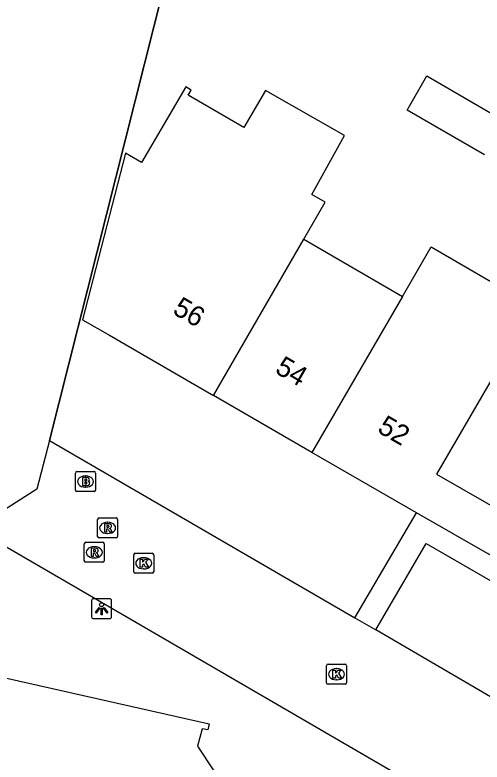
# Model space of a CAD drawing. Extents: x 160026 to 161302, y 384757 to 385701.
# Drawn here: x 160259.48 to 160282.86, y 385003.14 to 385040.58 of the extents above; entities that cross this region are included whole.
import ezdxf

# ---------------------------------------------------------------- set-up
doc = ezdxf.new("R2010")
doc.units = 0
for name, color, linetype in [('IMGEO_Brandkraan', 7, 'Continuous'), ('IMGEO_Grasland_overig', 7, 'Continuous'), ('IMGEO_Hek', 7, 'Continuous'), ('IMGEO_Kolk', 7, 'Continuous'), ('IMGEO_Lichtpunt', 7, 'Continuous'), ('IMGEO_Pand', 7, 'Continuous'), ('IMGEO_Pand_nummerreeks', 7, 'Continuous'), ('IMGEO_Rijbaan_lokaal_open', 7, 'Continuous'), ('IMGEO_Rioolput', 7, 'Continuous'), ('IMGEO_Voetpad_open', 7, 'Continuous')]:
    doc.layers.add(name, color=color, linetype=linetype)

msp = doc.modelspace()

# ---------------------------------------------------------------- linework, layer by layer
at = {"layer": 'IMGEO_Brandkraan'}
for p, q in [((160262.585, 385017.7), (160263.437, 385017.7)), ((160262.51, 385016.774), (160262.51, 385017.626)), ((160262.998, 385017.48), (160263.023, 385017.48)), ((160263.511, 385017.626), (160263.511, 385016.774)), ((160263.021, 385016.92), (160262.996, 385016.92)), ((160263.437, 385016.7), (160262.585, 385016.7))]:
    msp.add_line(p, q, dxfattribs=at)
for points in [[(160262.585, 385017.7), (160263.437, 385017.7)], [(160262.51, 385016.774), (160262.51, 385017.626)], [(160262.858, 385017.4), (160262.858, 385017), (160263.071, 385017)], [(160263.089, 385017.4), (160262.858, 385017.4)], [(160263.037, 385017.319), (160262.983, 385017.319), (160262.983, 385017.243)], [(160263.511, 385017.626), (160263.511, 385016.774)], [(160262.983, 385017.243), (160263.036, 385017.243)], [(160263.045, 385017.167), (160262.983, 385017.167), (160262.983, 385017.086)], [(160262.983, 385017.086), (160263.045, 385017.086)], [(160263.437, 385016.7), (160262.585, 385016.7)]]:
    msp.add_lwpolyline(points, dxfattribs=at)
for centre, radius, start, end in [((160262.587, 385017.624), 0.0765, 91.552, 178.448), ((160262.587, 385017.624), 0.0765, 91.552, 178.448), ((160263.435, 385017.624), 0.0765, 1.552, 88.448), ((160263.435, 385017.624), 0.0765, 1.552, 88.448), ((160263.038, 385017.281), 0.0379, 267.8285, 90.9355), ((160263.093, 385017.255), 0.145, 59.4692, 91.5367), ((160263.118, 385017.302), 0.0922, 285.5137, 58.1501), ((160263.046, 385017.126), 0.0404, 269.8759, 90.5077), ((160263.077, 385017.251), 0.251, 268.6676, 293.5347), ((160263.123, 385017.11), 0.105, 301.3115, 78.989), ((160262.587, 385016.776), 0.0765, 181.552, 268.448), ((160262.587, 385016.776), 0.0765, 181.552, 268.448), ((160263.435, 385016.776), 0.0765, 271.552, 358.448), ((160263.435, 385016.776), 0.0765, 271.552, 358.448)]:
    msp.add_arc(centre, radius, start, end, dxfattribs=at)
for centre, major_axis, ratio, start_param, end_param in [((160262.997, 385017.2), (-0.387, 0.002), 0.722429, 4.712389, 7.853982), ((160263.022, 385017.2), (-0.39, 0.002), 0.717154, 1.570796, 4.712389)]:
    msp.add_ellipse(centre, major_axis=major_axis, ratio=ratio, start_param=start_param, end_param=end_param, dxfattribs=at)
at = {"layer": 'IMGEO_Grasland_overig'}
msp.add_lwpolyline([(160293.095, 385145.525), (160266.916, 385041.926), (160261.202, 385019.264)], dxfattribs=at)
at = {"layer": 'IMGEO_Hek'}
msp.add_lwpolyline([(160261.202, 385019.264), (160266.916, 385041.926)], dxfattribs=at)
at = {"layer": 'IMGEO_Kolk'}
for p, q in [((160265.498, 385013.604), (160266.35, 385013.604)), ((160265.423, 385012.678), (160265.423, 385013.53)), ((160265.911, 385013.384), (160265.936, 385013.384)), ((160266.424, 385013.53), (160266.424, 385012.678)), ((160265.934, 385012.824), (160265.909, 385012.824)), ((160266.35, 385012.604), (160265.498, 385012.604)), ((160275.075, 385007.12), (160275.075, 385007.972)), ((160275.15, 385008.046), (160276.002, 385008.046)), ((160276.076, 385007.972), (160276.076, 385007.12)), ((160275.563, 385007.826), (160275.588, 385007.826)), ((160275.586, 385007.266), (160275.561, 385007.266)), ((160276.002, 385007.046), (160275.15, 385007.046))]:
    msp.add_line(p, q, dxfattribs=at)
for points in [[(160265.498, 385013.604), (160266.35, 385013.604)], [(160265.423, 385012.678), (160265.423, 385013.53)], [(160265.744, 385013.304), (160265.867, 385013.304), (160265.867, 385013.153), (160265.997, 385013.304), (160266.161, 385013.304), (160266.015, 385013.153), (160266.168, 385012.904), (160266.016, 385012.904), (160265.931, 385013.068), (160265.867, 385013.001), (160265.867, 385012.904), (160265.744, 385012.904), (160265.744, 385013.304)], [(160266.424, 385013.53), (160266.424, 385012.678)], [(160266.35, 385012.604), (160265.498, 385012.604)], [(160275.075, 385007.12), (160275.075, 385007.972)], [(160275.15, 385008.046), (160276.002, 385008.046)], [(160276.076, 385007.972), (160276.076, 385007.12)], [(160275.396, 385007.746), (160275.519, 385007.746), (160275.519, 385007.595), (160275.649, 385007.746), (160275.813, 385007.746), (160275.667, 385007.595), (160275.82, 385007.346), (160275.668, 385007.346), (160275.583, 385007.51), (160275.519, 385007.443), (160275.519, 385007.346), (160275.396, 385007.346), (160275.396, 385007.746)], [(160276.002, 385007.046), (160275.15, 385007.046)]]:
    msp.add_lwpolyline(points, dxfattribs=at)
for centre, start, end in [((160265.5, 385013.528), 91.552, 178.448), ((160265.5, 385013.528), 91.552, 178.448), ((160266.348, 385013.528), 1.552, 88.448), ((160266.348, 385013.528), 1.552, 88.448), ((160265.5, 385012.68), 181.552, 268.448), ((160265.5, 385012.68), 181.552, 268.448), ((160266.348, 385012.68), 271.552, 358.448), ((160266.348, 385012.68), 271.552, 358.448), ((160275.152, 385007.97), 91.552, 178.448), ((160275.152, 385007.97), 91.552, 178.448), ((160276, 385007.97), 1.552, 88.448), ((160276, 385007.97), 1.552, 88.448), ((160275.152, 385007.122), 181.552, 268.448), ((160275.152, 385007.122), 181.552, 268.448), ((160276, 385007.122), 271.552, 358.448), ((160276, 385007.122), 271.552, 358.448)]:
    msp.add_arc(centre, 0.0765, start, end, dxfattribs=at)
for centre, major_axis, ratio, start_param, end_param in [((160265.91, 385013.104), (-0.387, 0.002), 0.722429, 4.712389, 7.853982), ((160265.935, 385013.104), (-0.39, 0.002), 0.717154, 1.570796, 4.712389), ((160275.562, 385007.546), (-0.387, 0.002), 0.722429, 4.712389, 7.853982), ((160275.587, 385007.546), (-0.39, 0.002), 0.717154, 1.570796, 4.712389)]:
    msp.add_ellipse(centre, major_axis=major_axis, ratio=ratio, start_param=start_param, end_param=end_param, dxfattribs=at)
at = {"layer": 'IMGEO_Lichtpunt'}
for p, q in [((160264.219, 385011.327), (160263.411, 385011.327)), ((160264.219, 385011.327), (160263.411, 385011.327)), ((160263.317, 385011.232), (160263.317, 385010.425)), ((160263.317, 385011.232), (160263.317, 385010.425)), ((160264.313, 385010.425), (160264.313, 385011.232)), ((160264.313, 385010.425), (160264.313, 385011.232)), ((160263.411, 385010.331), (160264.219, 385010.331)), ((160263.411, 385010.331), (160264.219, 385010.331))]:
    msp.add_line(p, q, dxfattribs=at)
for points in [[(160263.691, 385010.896), (160263.73, 385010.868), (160263.542, 385010.606), (160263.504, 385010.633), (160263.691, 385010.896)], [(160263.793, 385010.848), (160263.84, 385010.848), (160263.84, 385010.526), (160263.793, 385010.526), (160263.793, 385010.848)], [(160263.903, 385010.868), (160263.941, 385010.895), (160264.128, 385010.633), (160264.089, 385010.605), (160263.903, 385010.868)]]:
    msp.add_lwpolyline(points, dxfattribs=at)
msp.add_circle((160263.816, 385011.03), 0.0994, dxfattribs=at)
for centre, start, end in [((160263.411, 385011.232), 90, 180), ((160263.411, 385011.232), 90, 180), ((160264.219, 385011.232), 0, 90), ((160264.219, 385011.232), 0, 90), ((160263.411, 385010.425), 180, 270), ((160263.411, 385010.425), 180, 270), ((160264.219, 385010.425), 270, 0), ((160264.219, 385010.425), 270, 360)]:
    msp.add_arc(centre, 0.0946, start, end, dxfattribs=at)
at = {"layer": 'IMGEO_Pand'}
for points in [[(160282.978, 385033.566), (160279.103, 385035.806), (160280.095, 385037.521), (160283.971, 385035.28)], [(160273.934, 385029.349), (160275.008, 385031.195), (160274.345, 385031.581), (160275.974, 385034.545), (160272.016, 385036.798), (160270.944, 385034.946), (160268.157, 385036.567), (160268.303, 385036.817), (160268.027, 385036.978), (160265.816, 385033.183), (160265.009, 385033.653), (160262.86, 385025.31), (160264.207, 385024.53), (160269.416, 385021.514)], [(160269.416, 385021.514), (160273.934, 385029.349)], [(160273.934, 385029.349), (160278.869, 385026.478)], [(160278.869, 385026.478), (160280.312, 385028.968), (160285.457, 385025.978), (160284.01, 385023.487), (160280.573, 385017.572), (160284.331, 385015.422), (160283.248, 385013.53)], [(160278.869, 385026.478), (160274.339, 385018.663)], [(160274.339, 385018.663), (160269.416, 385021.514)], [(160279.584, 385015.626), (160274.339, 385018.663)], [(160283.248, 385013.53), (160279.584, 385015.626)], [(160255.055, 385008.255), (160269.196, 385005.063), (160269.14, 385004.751), (160268.845, 385004.805), (160268.625, 385003.932), (160270.182, 385001.572), (160271.022, 385001.379), (160271.103, 385001.664), (160271.402, 385001.586), (160271.046, 385000), (160267.761, 384985.373), (160256.914, 384987.866), (160254.376, 384986.259), (160252.79, 384988.764), (160248.736, 384989.692), (160249.62, 384993.76), (160248.037, 384996.266), (160250.564, 384997.858), (160251.048, 385000), (160253.018, 385008.715)]]:
    msp.add_lwpolyline(points, dxfattribs=at)
at = {"layer": 'IMGEO_Rijbaan_lokaal_open'}
for points in [[(160261.202, 385019.264), (160260.583, 385016.811), (160257.45, 385014.824)], [(160261.202, 385019.264), (160276.493, 385010.365)], [(160280.916, 385001.181), (160257.45, 385014.824)], [(160276.493, 385010.365), (160277.546, 385009.762)], [(160288.826, 385003.17), (160277.546, 385009.762)]]:
    msp.add_lwpolyline(points, dxfattribs=at)
at = {"layer": 'IMGEO_Rioolput'}
for p, q in [((160263.619, 385014.45), (160263.619, 385015.302)), ((160263.694, 385015.376), (160264.546, 385015.376)), ((160264.107, 385015.156), (160264.132, 385015.156)), ((160264.62, 385015.302), (160264.62, 385014.45)), ((160264.546, 385014.376), (160263.694, 385014.376)), ((160264.13, 385014.596), (160264.105, 385014.596)), ((160262.952, 385013.228), (160262.952, 385014.08)), ((160263.027, 385014.154), (160263.879, 385014.154)), ((160263.44, 385013.934), (160263.465, 385013.934)), ((160263.953, 385014.08), (160263.953, 385013.228)), ((160263.463, 385013.374), (160263.438, 385013.374)), ((160263.879, 385013.154), (160263.027, 385013.154))]:
    msp.add_line(p, q, dxfattribs=at)
for points in [[(160263.619, 385014.45), (160263.619, 385015.302)], [(160263.694, 385015.376), (160264.546, 385015.376)], [(160264.208, 385015.074), (160263.956, 385015.076), (160263.956, 385014.676)], [(160264.62, 385015.302), (160264.62, 385014.45)], [(160263.956, 385014.676), (160264.08, 385014.676), (160264.08, 385014.838), (160264.091, 385014.838)], [(160264.134, 385014.995), (160264.08, 385014.995), (160264.08, 385014.914)], [(160264.08, 385014.914), (160264.132, 385014.914)], [(160264.138, 385014.809), (160264.209, 385014.676), (160264.349, 385014.676), (160264.284, 385014.802)], [(160264.546, 385014.376), (160263.694, 385014.376)], [(160262.952, 385013.228), (160262.952, 385014.08)], [(160263.027, 385014.154), (160263.879, 385014.154)], [(160263.953, 385014.08), (160263.953, 385013.228)], [(160263.541, 385013.852), (160263.289, 385013.854), (160263.289, 385013.454)], [(160263.289, 385013.454), (160263.413, 385013.454), (160263.413, 385013.616), (160263.424, 385013.616)], [(160263.467, 385013.773), (160263.413, 385013.773), (160263.413, 385013.692)], [(160263.413, 385013.692), (160263.465, 385013.692)], [(160263.471, 385013.587), (160263.542, 385013.454), (160263.682, 385013.454), (160263.617, 385013.58)], [(160263.879, 385013.154), (160263.027, 385013.154)]]:
    msp.add_lwpolyline(points, dxfattribs=at)
for centre, radius, start, end in [((160263.696, 385015.3), 0.0765, 91.552, 178.448), ((160263.696, 385015.3), 0.0765, 91.552, 178.448), ((160264.207, 385014.964), 0.109, 350.3612, 89.416), ((160264.544, 385015.3), 0.0765, 1.552, 88.448), ((160264.544, 385015.3), 0.0765, 1.552, 88.448), ((160264.09, 385014.785), 0.0533, 26.0293, 88.6989), ((160264.116, 385015.103), 0.19, 274.7715, 282.9687), ((160264.14, 385014.899), 0.0964, 77.0061, 93.1865), ((160264.154, 385014.956), 0.0378, 276.6634, 79.6772), ((160264.205, 385014.964), 0.112, 277.5842, 350.9817), ((160264.189, 385014.749), 0.108, 29.5134, 73.7905), ((160263.696, 385014.452), 0.0765, 181.552, 268.448), ((160263.696, 385014.452), 0.0765, 181.552, 268.448), ((160264.544, 385014.452), 0.0765, 271.552, 358.448), ((160264.544, 385014.452), 0.0765, 271.552, 358.448), ((160263.029, 385014.078), 0.0765, 91.552, 178.448), ((160263.029, 385014.078), 0.0765, 91.552, 178.448), ((160263.877, 385014.078), 0.0765, 1.552, 88.448), ((160263.877, 385014.078), 0.0765, 1.552, 88.448), ((160263.423, 385013.563), 0.0533, 26.0293, 88.6989), ((160263.449, 385013.881), 0.19, 274.7715, 282.9687), ((160263.473, 385013.677), 0.0964, 77.0061, 93.1865), ((160263.487, 385013.734), 0.0378, 276.6634, 79.6772), ((160263.54, 385013.742), 0.109, 350.3612, 89.416), ((160263.538, 385013.742), 0.112, 277.5842, 350.9817), ((160263.522, 385013.527), 0.108, 29.5134, 73.7905), ((160263.029, 385013.23), 0.0765, 181.552, 268.448), ((160263.029, 385013.23), 0.0765, 181.552, 268.448), ((160263.877, 385013.23), 0.0765, 271.552, 358.448), ((160263.877, 385013.23), 0.0765, 271.552, 358.448)]:
    msp.add_arc(centre, radius, start, end, dxfattribs=at)
for centre, major_axis, ratio, start_param, end_param in [((160264.106, 385014.876), (-0.387, 0.002), 0.722429, 4.712389, 7.853982), ((160264.131, 385014.876), (-0.39, 0.002), 0.717154, 1.570796, 4.712389), ((160263.439, 385013.654), (-0.387, 0.002), 0.722429, 4.712389, 7.853982), ((160263.464, 385013.654), (-0.39, 0.002), 0.717154, 1.570796, 4.712389)]:
    msp.add_ellipse(centre, major_axis=major_axis, ratio=ratio, start_param=start_param, end_param=end_param, dxfattribs=at)
at = {"layer": 'IMGEO_Voetpad_open'}
for points in [[(160276.493, 385010.365), (160279.584, 385015.626)], [(160277.546, 385009.762), (160280.055, 385014.09), (160290.982, 385007.784)]]:
    msp.add_lwpolyline(points, dxfattribs=at)

# ---------------------------------------------------------------- texts
at = {"layer": 'IMGEO_Pand_nummerreeks'}
for s, rotation, p in [('56', 329.9254, (160267.318, 385025.641)), ('54', 329.9272, (160272.444, 385022.673)), ('52', 329.9254, (160277.566, 385019.706))]:
    msp.add_text(s, height=1, rotation=rotation, dxfattribs=at).set_placement(p)

doc.saveas('drawing.dxf')
